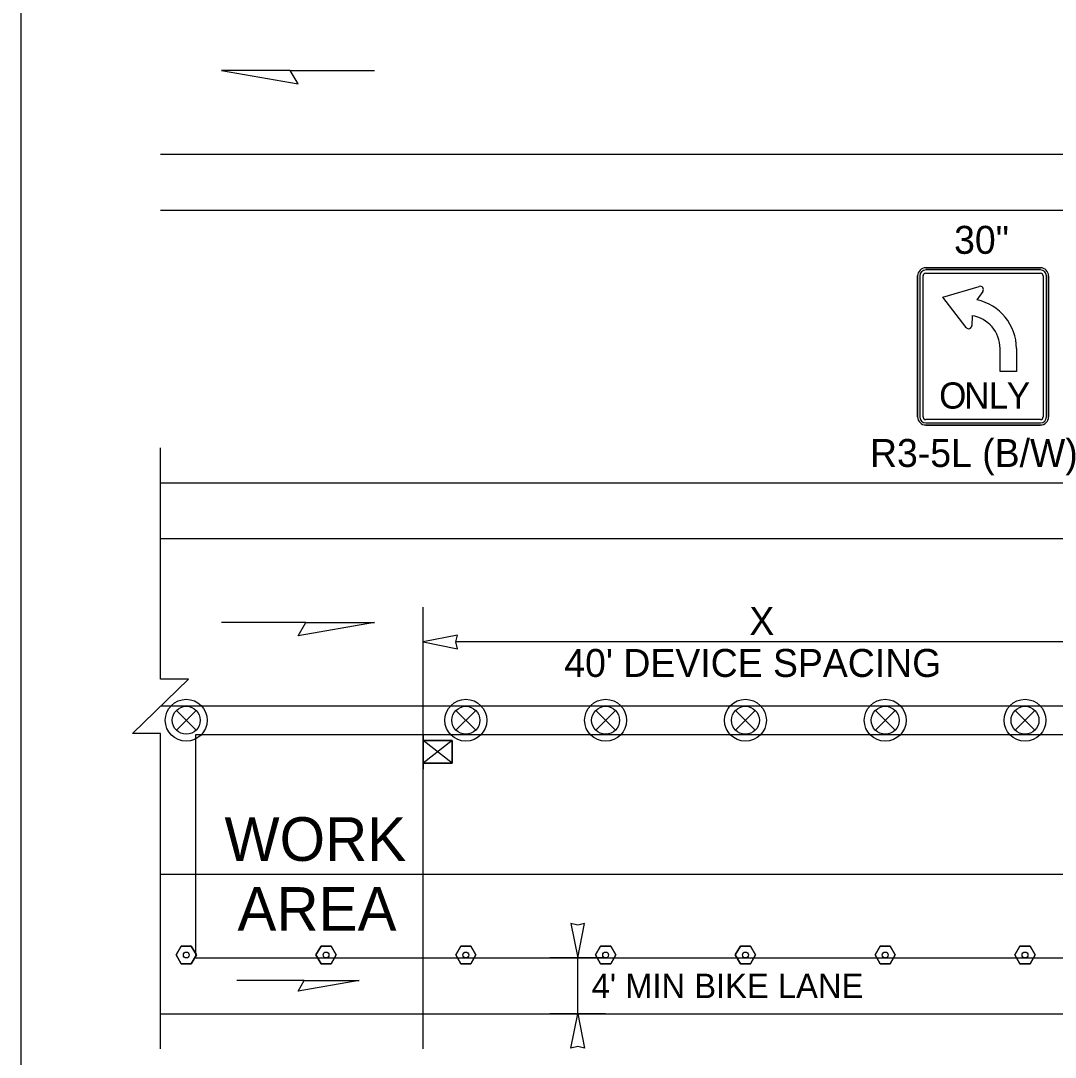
# Model space of a CAD drawing. Extents: x 99958 to 100136, y 99935 to 100013.
# Drawn here: x 100047.875 to 100050.243, y 99973.973 to 99976.346 of the extents above; entities that cross this region are included whole.
import ezdxf

# ---------------------------------------------------------------- set-up
doc = ezdxf.new("R2010")
doc.units = 0
for name, color, linetype in [('RD_ED_ShoulderPavedEdge', 7, 'Continuous'), ('RD_MK_LineEdgeYellow', 7, 'Continuous'), ('RD_MK_LineLane', 7, 'Continuous'), ('TR_SN_ConstructionSigns', 7, 'Continuous'), ('TR_WZ_PortableSignMount5ftMinRed-Wht', 7, 'Continuous'), ('TR_WZ_TrafficSafetyDrum', 7, 'Continuous'), ('TR_WZ_TubularMarker', 7, 'Continuous'), ('TR_WZ_WorkAreaLabel', 7, 'Continuous'), ('TR_WZ_WorkZoneDetails', 7, 'Continuous'), ('TR_WZ_WorkZoneTextCurrent', 7, 'Continuous')]:
    doc.layers.add(name, color=color, linetype=linetype)

msp = doc.modelspace()

# ---------------------------------------------------------------- linework, layer by layer
at = {"layer": 'RD_ED_ShoulderPavedEdge'}
for p, q in [((100048.195, 99975.9124), (100050.3369, 99975.9124)), ((100048.195, 99975.2884), (100050.3369, 99975.2884)), ((100048.195, 99974.0724), (100050.5869, 99974.0724))]:
    msp.add_line(p, q, dxfattribs=at)
at = {"layer": 'RD_MK_LineEdgeYellow'}
for p, q in [((100048.195, 99976.0404), (100050.3369, 99976.0404)), ((100048.195, 99975.1604), (100050.3369, 99975.1604)), ((100048.195, 99974.3924), (100050.3369, 99974.3924))]:
    msp.add_line(p, q, dxfattribs=at)
at = {"layer": 'RD_MK_LineLane'}
msp.add_lwpolyline([(100055.43, 99974.7764), (100048.195, 99974.7764)], dxfattribs=at)
at = {"layer": 'TR_SN_ConstructionSigns'}
for p, q in [((100049.928, 99975.4392), (100049.928, 99975.7617)), ((100049.928, 99975.7617), (100049.928, 99975.4392)), ((100049.928, 99975.7617), (100049.928, 99975.4392)), ((100049.933, 99975.7617), (100049.933, 99975.4392)), ((100049.9405, 99975.4392), (100049.9405, 99975.7617)), ((100049.9468, 99975.7804), (100050.2093, 99975.7804)), ((100050.2093, 99975.7804), (100049.9468, 99975.7804)), ((100050.2093, 99975.7804), (100049.9468, 99975.7804)), ((100050.2093, 99975.7754), (100049.9468, 99975.7754)), ((100049.9468, 99975.7679), (100050.2093, 99975.7679)), ((100050.2155, 99975.7617), (100050.2155, 99975.4392)), ((100050.223, 99975.4392), (100050.223, 99975.7617)), ((100050.228, 99975.7617), (100050.228, 99975.4392)), ((100050.228, 99975.4392), (100050.228, 99975.7617)), ((100050.228, 99975.4392), (100050.228, 99975.7617)), ((100049.9855, 99975.713), (100050.0692, 99975.7378)), ((100050.039, 99975.6439), (100049.9855, 99975.713)), ((100050.0774, 99975.7263), (100050.0637, 99975.7068)), ((100050.0526, 99975.6707), (100050.0524, 99975.6485)), ((100050.1168, 99975.543), (100050.1168, 99975.5955)), ((100050.1543, 99975.5955), (100050.1543, 99975.543)), ((100050.1543, 99975.543), (100050.1168, 99975.543)), ((100050.2093, 99975.4329), (100049.9468, 99975.4329)), ((100049.9468, 99975.4254), (100050.2093, 99975.4254)), ((100050.2093, 99975.4204), (100049.9468, 99975.4204)), ((100049.9468, 99975.4204), (100050.2093, 99975.4204)), ((100049.9468, 99975.4204), (100050.2093, 99975.4204))]:
    msp.add_line(p, q, dxfattribs=at)
for centre, radius, start, end in [((100049.9468, 99975.7617), 0.0187, 90, 180), ((100049.9468, 99975.7617), 0.0187, 90, 180), ((100049.9468, 99975.7617), 0.0187, 90, 180), ((100049.9468, 99975.7617), 0.0137, 90, 180), ((100049.9468, 99975.7617), 0.00625, 90, 180), ((100050.2093, 99975.7617), 0.0187, 0, 90), ((100050.2093, 99975.7617), 0.0187, 0, 90), ((100050.2093, 99975.7617), 0.0187, 0, 90), ((100050.2093, 99975.7617), 0.0137, 0, 90), ((100050.2093, 99975.7617), 0.00625, 0, 90), ((100050.0713, 99975.7306), 0.0075, 324.7936, 106.5653), ((100050.0405, 99975.5955), 0.1138, 0, 78.251), ((100050.0405, 99975.5955), 0.0762, 0, 80.9042), ((100050.0449, 99975.6485), 0.0075, 217.7543, 359.526), ((100049.9468, 99975.4392), 0.0187, 180, 270), ((100049.9468, 99975.4392), 0.0187, 180, 270), ((100049.9468, 99975.4392), 0.0187, 180, 270), ((100049.9468, 99975.4392), 0.0137, 180, 270), ((100049.9468, 99975.4392), 0.00625, 180, 270), ((100050.2093, 99975.4392), 0.0187, 270, 0), ((100050.2093, 99975.4392), 0.0187, 270, 0), ((100050.2093, 99975.4392), 0.0137, 270, 0), ((100050.2093, 99975.4392), 0.00625, 270, 0), ((100050.2093, 99975.4392), 0.0187, 270, 0)]:
    msp.add_arc(centre, radius, start, end, dxfattribs=at)
at = {"layer": 'TR_WZ_PortableSignMount5ftMinRed-Wht'}
for p, q in [((100048.7959, 99974.7124), (100048.7959, 99974.6324)), ((100048.8626, 99974.6464), (100048.7959, 99974.6984)), ((100048.8626, 99974.6984), (100048.7959, 99974.6464)), ((100048.8293, 99974.6725), (100048.8293, 99974.6725)), ((100048.8294, 99974.6724), (100048.8294, 99974.6724))]:
    msp.add_line(p, q, dxfattribs=at)
for points in [[(100048.8626, 99974.6464), (100048.8626, 99974.6984), (100048.7959, 99974.6984), (100048.7959, 99974.6464)], [(100048.7959, 99974.6984), (100048.8626, 99974.6984), (100048.8626, 99974.6464), (100048.7959, 99974.6464)]]:
    msp.add_lwpolyline(points, close=True, dxfattribs=at)
at = {"layer": 'TR_WZ_TrafficSafetyDrum'}
for p, q in [((100048.2313, 99974.7671), (100048.2765, 99974.7218)), ((100048.2765, 99974.7671), (100048.2313, 99974.7218)), ((100048.8713, 99974.7671), (100048.9165, 99974.7218)), ((100048.9165, 99974.7671), (100048.8713, 99974.7218)), ((100049.1913, 99974.7671), (100049.2365, 99974.7218)), ((100049.2365, 99974.7671), (100049.1913, 99974.7218)), ((100049.5113, 99974.7671), (100049.5565, 99974.7218)), ((100049.5565, 99974.7671), (100049.5113, 99974.7218)), ((100049.8313, 99974.7671), (100049.8765, 99974.7218)), ((100049.8765, 99974.7671), (100049.8313, 99974.7218)), ((100050.1513, 99974.7671), (100050.1965, 99974.7218)), ((100050.1965, 99974.7671), (100050.1513, 99974.7218))]:
    msp.add_line(p, q, dxfattribs=at)
for centre, radius in [((100048.2539, 99974.7445), 0.048), ((100048.2539, 99974.7445), 0.048), ((100048.8939, 99974.7445), 0.048), ((100048.8939, 99974.7445), 0.048), ((100049.2139, 99974.7445), 0.048), ((100049.2139, 99974.7445), 0.048), ((100049.5339, 99974.7445), 0.048), ((100049.5339, 99974.7445), 0.048), ((100049.8539, 99974.7445), 0.048), ((100049.8539, 99974.7445), 0.048), ((100050.1739, 99974.7445), 0.048), ((100050.1739, 99974.7445), 0.048), ((100048.2539, 99974.7445), 0.032), ((100048.8939, 99974.7445), 0.032), ((100049.2139, 99974.7445), 0.032), ((100049.5339, 99974.7445), 0.032), ((100049.8539, 99974.7445), 0.032), ((100050.1739, 99974.7445), 0.032)]:
    msp.add_circle(centre, radius, dxfattribs=at)
at = {"layer": 'TR_WZ_TubularMarker'}
for points in [[(100048.2308, 99974.2071), (100048.2424, 99974.2271), (100048.2655, 99974.2271), (100048.277, 99974.2071), (100048.2655, 99974.1871), (100048.2424, 99974.1871)], [(100048.5508, 99974.2071), (100048.5624, 99974.2271), (100048.5855, 99974.2271), (100048.597, 99974.2071), (100048.5855, 99974.1871), (100048.5624, 99974.1871)], [(100048.8708, 99974.2071), (100048.8824, 99974.2271), (100048.9055, 99974.2271), (100048.917, 99974.2071), (100048.9055, 99974.1871), (100048.8824, 99974.1871)], [(100049.1908, 99974.2071), (100049.2024, 99974.2271), (100049.2255, 99974.2271), (100049.237, 99974.2071), (100049.2255, 99974.1871), (100049.2024, 99974.1871)], [(100049.5108, 99974.2071), (100049.5224, 99974.2271), (100049.5455, 99974.2271), (100049.557, 99974.2071), (100049.5455, 99974.1871), (100049.5224, 99974.1871)], [(100049.8308, 99974.2071), (100049.8424, 99974.2271), (100049.8655, 99974.2271), (100049.877, 99974.2071), (100049.8655, 99974.1871), (100049.8424, 99974.1871)], [(100050.1508, 99974.2071), (100050.1624, 99974.2271), (100050.1855, 99974.2271), (100050.197, 99974.2071), (100050.1855, 99974.1871), (100050.1624, 99974.1871)]]:
    msp.add_lwpolyline(points, close=True, dxfattribs=at)
for points in [[(100048.2424, 99974.1871), (100048.2655, 99974.1871), (100048.277, 99974.2071), (100048.2655, 99974.2271), (100048.2424, 99974.2271), (100048.2308, 99974.2071), (100048.2424, 99974.1871)], [(100048.5624, 99974.1871), (100048.5855, 99974.1871), (100048.597, 99974.2071), (100048.5855, 99974.2271), (100048.5624, 99974.2271), (100048.5508, 99974.2071), (100048.5624, 99974.1871)], [(100048.8824, 99974.1871), (100048.9055, 99974.1871), (100048.917, 99974.2071), (100048.9055, 99974.2271), (100048.8824, 99974.2271), (100048.8708, 99974.2071), (100048.8824, 99974.1871)], [(100049.2024, 99974.1871), (100049.2255, 99974.1871), (100049.237, 99974.2071), (100049.2255, 99974.2271), (100049.2024, 99974.2271), (100049.1908, 99974.2071), (100049.2024, 99974.1871)], [(100049.5224, 99974.1871), (100049.5455, 99974.1871), (100049.557, 99974.2071), (100049.5455, 99974.2271), (100049.5224, 99974.2271), (100049.5108, 99974.2071), (100049.5224, 99974.1871)], [(100049.8424, 99974.1871), (100049.8655, 99974.1871), (100049.877, 99974.2071), (100049.8655, 99974.2271), (100049.8424, 99974.2271), (100049.8308, 99974.2071), (100049.8424, 99974.1871)], [(100050.1624, 99974.1871), (100050.1855, 99974.1871), (100050.197, 99974.2071), (100050.1855, 99974.2271), (100050.1624, 99974.2271), (100050.1508, 99974.2071), (100050.1624, 99974.1871)]]:
    msp.add_lwpolyline(points, dxfattribs=at)
for centre in [(100048.2539, 99974.2071), (100048.5739, 99974.2071), (100048.8939, 99974.2071), (100049.2139, 99974.2071), (100049.5339, 99974.2071), (100049.8539, 99974.2071), (100050.1739, 99974.2071)]:
    msp.add_circle(centre, 0.00667, dxfattribs=at)
at = {"layer": 'TR_WZ_WorkZoneDetails'}
for p, q in [((100047.875, 99979.625), (100047.875, 99971.5759)), ((100048.4919, 99976.2324), (100048.6848, 99976.2324)), ((100048.7959, 99973.9924), (100048.7959, 99975.0036)), ((100048.5276, 99974.9685), (100048.3347, 99974.9685)), ((100050.262, 99974.9237), (100048.8709, 99974.9237)), ((100049.2139, 99974.2004), (100049.0859, 99974.2004)), ((100049.1499, 99974.0724), (100049.1499, 99974.2004)), ((100048.524, 99974.1488), (100048.3697, 99974.1488)), ((100049.2139, 99974.0724), (100049.0859, 99974.0724))]:
    msp.add_line(p, q, dxfattribs=at)
for points in [[(100048.3347, 99976.2324), (100048.5097, 99976.2016), (100048.4919, 99976.2324)], [(100048.6848, 99974.9685), (100048.5097, 99974.9376), (100048.5276, 99974.9685)], [(100048.7959, 99974.9237), (100048.8745, 99974.9082), (100048.8709, 99974.9237), (100048.8745, 99974.9391)], [(100048.275, 99974.7114), (100048.275, 99974.2004), (100050.4939, 99974.2004), (100050.8139, 99974.2004), (100050.8139, 99974.2004), (100050.8139, 99974.2004), (100051.1339, 99974.2004), (100051.1339, 99974.2004), (100051.1339, 99974.2004), (100051.7739, 99974.2004), (100052.0939, 99974.2004), (100052.5069, 99974.2004), (100052.5069, 99974.2004), (100055.35, 99974.2004), (100055.35, 99974.7114)], [(100049.1499, 99974.2004), (100049.1653, 99974.2791), (100049.1499, 99974.2754), (100049.1345, 99974.2791)], [(100048.6498, 99974.1488), (100048.5097, 99974.1241), (100048.524, 99974.1488)], [(100049.1499, 99974.0724), (100049.1653, 99973.9938), (100049.1499, 99973.9975), (100049.1345, 99973.9938)]]:
    msp.add_lwpolyline(points, close=True, dxfattribs=at)
msp.add_lwpolyline([(100048.195, 99973.9924), (100048.195, 99974.7145), (100048.131, 99974.7145), (100048.259, 99974.8384), (100048.195, 99974.8384), (100048.195, 99975.3684)], dxfattribs=at)

# ---------------------------------------------------------------- texts
at = {"layer": 'TR_SN_ConstructionSigns'}
for s, p in [('30"', (100050.0116, 99975.8124)), ('R3-5L (B/W)', (100049.8191, 99975.3244))]:
    msp.add_text(s, height=0.064, rotation=360, dxfattribs=at).set_placement(p)
for s, p in [('O', (100049.9774, 99975.458)), ('N', (100050.0344, 99975.458)), ('L', (100050.0909, 99975.458)), ('Y', (100050.1321, 99975.458))]:
    msp.add_text(s, height=0.06, dxfattribs=at).set_placement(p)
at = {"layer": 'TR_WZ_WorkAreaLabel'}
for s, p in [('WORK', (100048.3414, 99974.4225)), ('AREA', (100048.3711, 99974.2624))]:
    msp.add_text(s, height=0.1, dxfattribs=at).set_placement(p)
at = {"layer": 'TR_WZ_WorkZoneTextCurrent'}
for s, height, p in [('X', 0.064, (100049.5429, 99974.9397)), ("40' DEVICE SPACING", 0.064, (100049.1193, 99974.8437)), ("4' MIN BIKE LANE", 0.056, (100049.1819, 99974.1084))]:
    msp.add_text(s, height=height, dxfattribs=at).set_placement(p)

doc.saveas('drawing.dxf')
